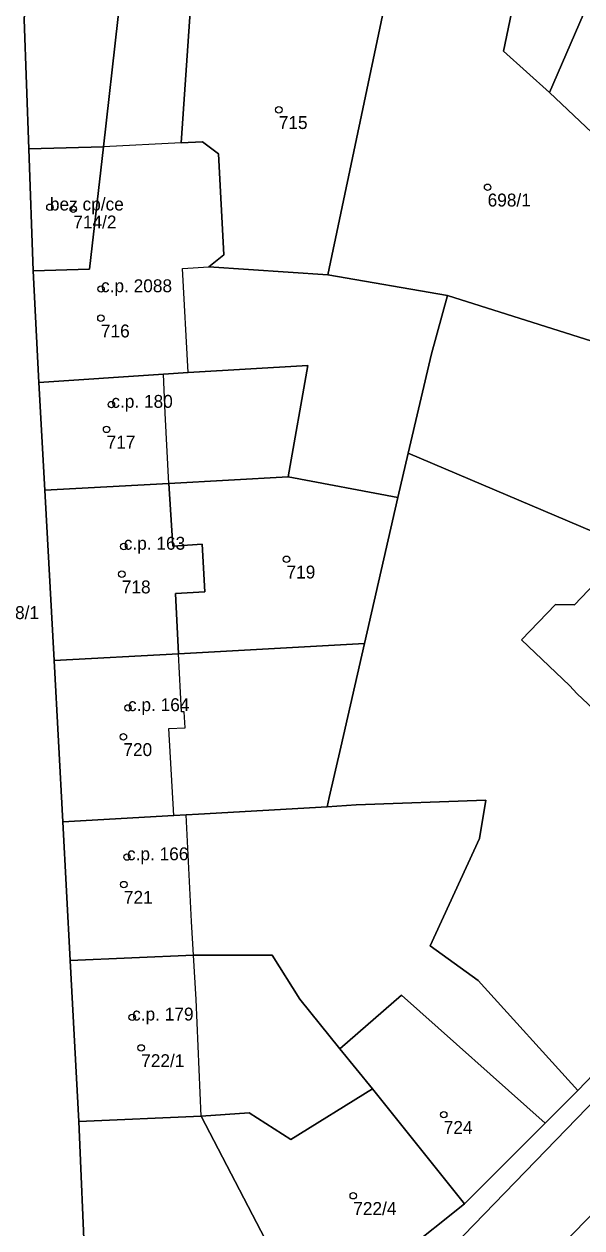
# Model space of a CAD drawing. Extents: x -878211 to -870363, y -1058464 to -1052522.
# Drawn here: x -874670.5 to -874627.3, y -1056425.6 to -1056332.4 of the extents above; entities that cross this region are included whole.
import ezdxf

# ---------------------------------------------------------------- set-up
doc = ezdxf.new("R2010")
doc.units = 0
for name, color, linetype in [('Vrstva 50', 7, 'Continuous'), ('Vrstva 51', 7, 'Continuous'), ('Vrstva 52', 7, 'Continuous')]:
    doc.layers.add(name, color=color, linetype=linetype)

msp = doc.modelspace()

# ---------------------------------------------------------------- linework, layer by layer
at = {"layer": 'Vrstva 50'}
for centre in [(-874650.81, -1056338.99994), (-874634.63, -1056344.99994), (-874668.54, -1056346.54994), (-874666.73, -1056346.69994), (-874664.58, -1056352.87994), (-874664.59, -1056355.13994), (-874663.78, -1056361.82994), (-874664.15, -1056363.74994), (-874662.82, -1056372.81994), (-874650.21, -1056373.80994), (-874662.97, -1056374.95994), (-874662.49, -1056385.31994), (-874662.85, -1056387.55994), (-874662.57, -1056396.86994), (-874662.81, -1056398.99994), (-874662.17, -1056409.27994), (-874661.47, -1056411.64994), (-874638.03, -1056416.81994), (-874645.04, -1056423.09994)]:
    msp.add_circle(centre, 0.25, dxfattribs=at)
at = {"layer": 'Vrstva 51'}
for points in [[(-874670.53, -1056332.02), (-874670.17, -1056342.03), (-874664.38, -1056341.88), (-874663.27, -1056332), (-874663.07, -1056330.2), (-874662.43, -1056330.23), (-874661.95, -1056323.09), (-874661.65, -1056318.7), (-874660.15, -1056318.69), (-874661.06, -1056308.27), (-874667.58, -1056308.54), (-874669.04, -1056309.97), (-874669.89, -1056322.45), (-874670.03, -1056324.55)], [(-874640.17, -1056319.3), (-874652.71, -1056317.73), (-874652.68, -1056318.66), (-874653.14, -1056318.65), (-874654.01, -1056331.3), (-874657.65, -1056331.05), (-874658.38, -1056341.57), (-874656.72, -1056341.47), (-874655.49, -1056342.41), (-874655.07, -1056350.24), (-874656.23, -1056351.16), (-874647.02, -1056351.79)], [(-874636.56, -1056326.33), (-874640.51, -1056325.68), (-874639.47, -1056319.39), (-874640.17, -1056319.3), (-874647.02, -1056351.79), (-874637.74, -1056353.38), (-874616.44, -1056360.12), (-874614.38, -1056352.26), (-874629.83, -1056337.67), (-874633.4, -1056334.47), (-874630.52, -1056320.57), (-874635.53, -1056320)], [(-874601.23, -1056339.03), (-874620.05, -1056321.46), (-874630.52, -1056320.57), (-874633.4, -1056334.47), (-874629.83, -1056337.67), (-874626.57, -1056330.07), (-874608.19, -1056345.04), (-874605.14, -1056342.41)], [(-874669.83, -1056351.48), (-874669.41, -1056360.11), (-874659.75, -1056359.48), (-874657.82, -1056359.35), (-874648.55, -1056358.81), (-874650.08, -1056367.42), (-874641.59, -1056369.03), (-874640.78, -1056365.59), (-874638.97, -1056357.91), (-874637.74, -1056353.38), (-874647.02, -1056351.79), (-874656.23, -1056351.16), (-874655.07, -1056350.24), (-874655.49, -1056342.41), (-874656.72, -1056341.47), (-874658.38, -1056341.57), (-874657.65, -1056331.05), (-874662.46, -1056330.73), (-874662.43, -1056330.23), (-874663.07, -1056330.2), (-874663.27, -1056332), (-874664.38, -1056341.88), (-874665.48, -1056351.33)], [(-874608.19, -1056345.04), (-874626.57, -1056330.07), (-874629.83, -1056337.67), (-874614.38, -1056352.26), (-874612.92, -1056353.64), (-874610.04, -1056356.35), (-874606.96, -1056353.12), (-874603.63, -1056349.63)], [(-874670.17, -1056342.03), (-874669.83, -1056351.48), (-874665.48, -1056351.33), (-874664.38, -1056341.88)], [(-874616.44, -1056360.12), (-874637.74, -1056353.38), (-874638.97, -1056357.91), (-874640.78, -1056365.59), (-874623.65, -1056372.86), (-874620.41, -1056374.33), (-874619.57, -1056375.15), (-874617.41, -1056373.2), (-874615.09, -1056375.43), (-874609, -1056370.04), (-874607.45, -1056368.5)], [(-874669.41, -1056360.11), (-874668.93, -1056368.46), (-874659.33, -1056367.94), (-874650.08, -1056367.42), (-874648.55, -1056358.81), (-874657.82, -1056359.35), (-874659.75, -1056359.48)], [(-874612.31, -1056398.97), (-874622.68, -1056388.94), (-874627.69, -1056384.22), (-874628.3, -1056383.59), (-874632, -1056380.04), (-874629.36, -1056377.31), (-874627.9, -1056377.33), (-874623.65, -1056372.86), (-874640.78, -1056365.59), (-874641.59, -1056369.03), (-874644.17, -1056380.32), (-874646, -1056388.37), (-874646.91, -1056392.27), (-874647.07, -1056392.98), (-874644.81, -1056392.82), (-874634.78, -1056392.46), (-874635.26, -1056395.42), (-874639.07, -1056403.74), (-874635.37, -1056406.43), (-874627.63, -1056414.96)], [(-874668.93, -1056368.46), (-874668.2, -1056381.65), (-874658.59, -1056381.12), (-874658.82, -1056376.45), (-874656.54, -1056376.34), (-874656.75, -1056372.63), (-874659.01, -1056372.79), (-874659.33, -1056367.94)], [(-874644.17, -1056380.32), (-874641.59, -1056369.03), (-874650.08, -1056367.42), (-874659.33, -1056367.94), (-874659.01, -1056372.79), (-874656.75, -1056372.63), (-874656.54, -1056376.34), (-874658.82, -1056376.45), (-874658.59, -1056381.12)], [(-874604.04, -1056390.4), (-874607.99, -1056386.5), (-874610.71, -1056383.8), (-874613.07, -1056381.44), (-874614.5, -1056379.96), (-874619.57, -1056375.15), (-874620.41, -1056374.33), (-874623.65, -1056372.86), (-874627.9, -1056377.33), (-874629.36, -1056377.31), (-874632, -1056380.04), (-874628.3, -1056383.59), (-874627.69, -1056384.22), (-874622.68, -1056388.94), (-874612.31, -1056398.97), (-874608.63, -1056395.13)], [(-874668.2, -1056381.65), (-874667.53, -1056394.14), (-874658.94, -1056393.66), (-874657.99, -1056393.61), (-874657.02, -1056393.55), (-874647.07, -1056392.98), (-874646.91, -1056392.27), (-874646, -1056388.37), (-874644.17, -1056380.32), (-874658.59, -1056381.12)], [(-874627.63, -1056414.96), (-874635.37, -1056406.43), (-874639.07, -1056403.74), (-874635.26, -1056395.42), (-874634.78, -1056392.46), (-874644.81, -1056392.82), (-874647.07, -1056392.98), (-874657.02, -1056393.55), (-874657.99, -1056393.61), (-874658.94, -1056393.66), (-874667.53, -1056394.14), (-874666.97, -1056404.89), (-874657.42, -1056404.46), (-874651.33, -1056404.47), (-874649.19, -1056407.87), (-874646.07, -1056411.72), (-874641.3, -1056407.56), (-874630.17, -1056417.49)], [(-874666.97, -1056404.89), (-874666.31, -1056417.34), (-874656.83, -1056416.94), (-874653.1, -1056416.69), (-874649.88, -1056418.74), (-874643.56, -1056414.81), (-874646.07, -1056411.72), (-874649.19, -1056407.87), (-874651.33, -1056404.47), (-874657.42, -1056404.46)], [(-874630.17, -1056417.49), (-874641.3, -1056407.56), (-874646.07, -1056411.72), (-874643.56, -1056414.81), (-874636.41, -1056423.72)], [(-874645.88, -1056431.25), (-874636.41, -1056423.72), (-874643.56, -1056414.81), (-874649.88, -1056418.74), (-874653.1, -1056416.69), (-874656.83, -1056416.94), (-874648.57, -1056432.81)], [(-874648.57, -1056432.81), (-874656.83, -1056416.94), (-874666.31, -1056417.34), (-874665.8, -1056428.86), (-874665.77, -1056429.5), (-874665.02, -1056431.54), (-874663.58, -1056433.14), (-874661.85, -1056434.37), (-874655.6, -1056435.66), (-874653.48, -1056435.1), (-874649.57, -1056433.39)]]:
    msp.add_lwpolyline(points, close=True, dxfattribs=at)
for points in [[(-874635.99, -1056434.09), (-874596.3, -1056393.88), (-874577.85, -1056375.68), (-874567.96, -1056365.69), (-874566.25, -1056364.46), (-874565.16, -1056363.99), (-874555.5, -1056351.54), (-874557.77, -1056346.63), (-874558, -1056340.59), (-874558.06, -1056332.83), (-874556.55, -1056320.31)], [(-874672.43, -1056441.48), (-874663.52, -1056438.4), (-874664.27, -1056438.15), (-874665.57, -1056437.18), (-874666.51, -1056435.75), (-874666.84, -1056434.34), (-874667.25, -1056429.08), (-874665.8, -1056428.86), (-874666.31, -1056417.34), (-874666.97, -1056404.89), (-874667.53, -1056394.14), (-874668.2, -1056381.65), (-874668.93, -1056368.46), (-874669.41, -1056360.11), (-874669.83, -1056351.48), (-874670.17, -1056342.03), (-874670.53, -1056332.02), (-874670.03, -1056324.55), (-874671.48, -1056324.45)], [(-874566.96, -1056331.69), (-874566.93, -1056334.34), (-874565.81, -1056334.36), (-874566.03, -1056342.08), (-874565.84, -1056347.9), (-874565.93, -1056350.84), (-874566.5, -1056352.96), (-874567.41, -1056354.51), (-874576.09, -1056363.83), (-874637.28, -1056426.98)], [(-874637.28, -1056426.98), (-874576.09, -1056363.83), (-874577.11, -1056362.82), (-874583.39, -1056369.26), (-874584.38, -1056370.26), (-874589.63, -1056375.57), (-874594.8, -1056380.92), (-874601.99, -1056388.27), (-874604.04, -1056390.4), (-874608.63, -1056395.13), (-874612.31, -1056398.97), (-874627.63, -1056414.96), (-874630.17, -1056417.49), (-874636.41, -1056423.72), (-874645.88, -1056431.25)], [(-874671.18, -1056450.63), (-874653.34, -1056444.21), (-874650.6, -1056443.14), (-874645.72, -1056445.3), (-874620.62, -1056420.65), (-874615.24, -1056415.24), (-874602.69, -1056402.62), (-874599.67, -1056399.64), (-874599.31, -1056399.32), (-874597.3, -1056397.35), (-874586.71, -1056386.96), (-874576.54, -1056376.81), (-874577.85, -1056375.68), (-874596.3, -1056393.88), (-874635.99, -1056434.09), (-874637.85, -1056435.67), (-874640.47, -1056437.51), (-874643.52, -1056439.22), (-874649.14, -1056441.92), (-874658.33, -1056444.65), (-874665.5, -1056446.52), (-874670.55, -1056448.41)]]:
    msp.add_lwpolyline(points, dxfattribs=at)
at = {"layer": 'Vrstva 52'}
for points in [[(-874664.38, -1056341.88), (-874670.17, -1056342.03), (-874669.83, -1056351.48), (-874665.48, -1056351.33)], [(-874669.83, -1056351.48), (-874669.41, -1056360.11), (-874659.75, -1056359.48), (-874657.82, -1056359.35), (-874658.26, -1056351.28), (-874656.23, -1056351.16), (-874655.07, -1056350.24), (-874655.49, -1056342.41), (-874656.72, -1056341.47), (-874658.38, -1056341.57), (-874664.38, -1056341.88), (-874665.48, -1056351.33)], [(-874669.41, -1056360.11), (-874668.93, -1056368.46), (-874659.33, -1056367.94), (-874659.6, -1056362.5), (-874659.75, -1056359.48)], [(-874656.75, -1056372.63), (-874659.01, -1056372.79), (-874659.33, -1056367.94), (-874668.93, -1056368.46), (-874668.2, -1056381.65), (-874658.59, -1056381.12), (-874658.82, -1056376.45), (-874656.54, -1056376.34)], [(-874668.2, -1056381.65), (-874667.53, -1056394.14), (-874658.94, -1056393.66), (-874659.32, -1056386.92), (-874658.07, -1056386.85), (-874658.13, -1056385.62), (-874658.35, -1056385.63), (-874658.59, -1056381.12)], [(-874667.53, -1056394.14), (-874666.97, -1056404.89), (-874657.42, -1056404.46), (-874657.57, -1056401.85), (-874657.99, -1056393.61), (-874658.94, -1056393.66)], [(-874666.97, -1056404.89), (-874666.31, -1056417.34), (-874656.83, -1056416.94), (-874657.22, -1056407.9), (-874657.42, -1056404.46)]]:
    msp.add_lwpolyline(points, close=True, dxfattribs=at)

# ---------------------------------------------------------------- texts
at = {"layer": 'Vrstva 50'}
for s, p in [('715', (-874650.81, -1056340.489)), ('698/1', (-874634.63, -1056346.489)), ('bez cp/ce', (-874668.54, -1056346.8)), ('714/2', (-874666.73, -1056348.189)), ('c.p. 2088', (-874664.58, -1056353.129)), ('716', (-874664.59, -1056356.629)), ('c.p. 180', (-874663.78, -1056362.08)), ('717', (-874664.15, -1056365.239)), ('c.p. 163', (-874662.82, -1056373.07)), ('719', (-874650.21, -1056375.299)), ('718', (-874662.97, -1056376.449)), ('908/1', (-874672.73, -1056378.439)), ('c.p. 164', (-874662.49, -1056385.57)), ('720', (-874662.85, -1056389.049)), ('c.p. 166', (-874662.57, -1056397.12)), ('721', (-874662.81, -1056400.489)), ('c.p. 179', (-874662.17, -1056409.53)), ('722/1', (-874661.47, -1056413.139)), ('724', (-874638.03, -1056418.309)), ('722/4', (-874645.04, -1056424.589))]:
    msp.add_text(s, height=0.999996, dxfattribs=at).set_placement(p)

doc.saveas('drawing.dxf')
